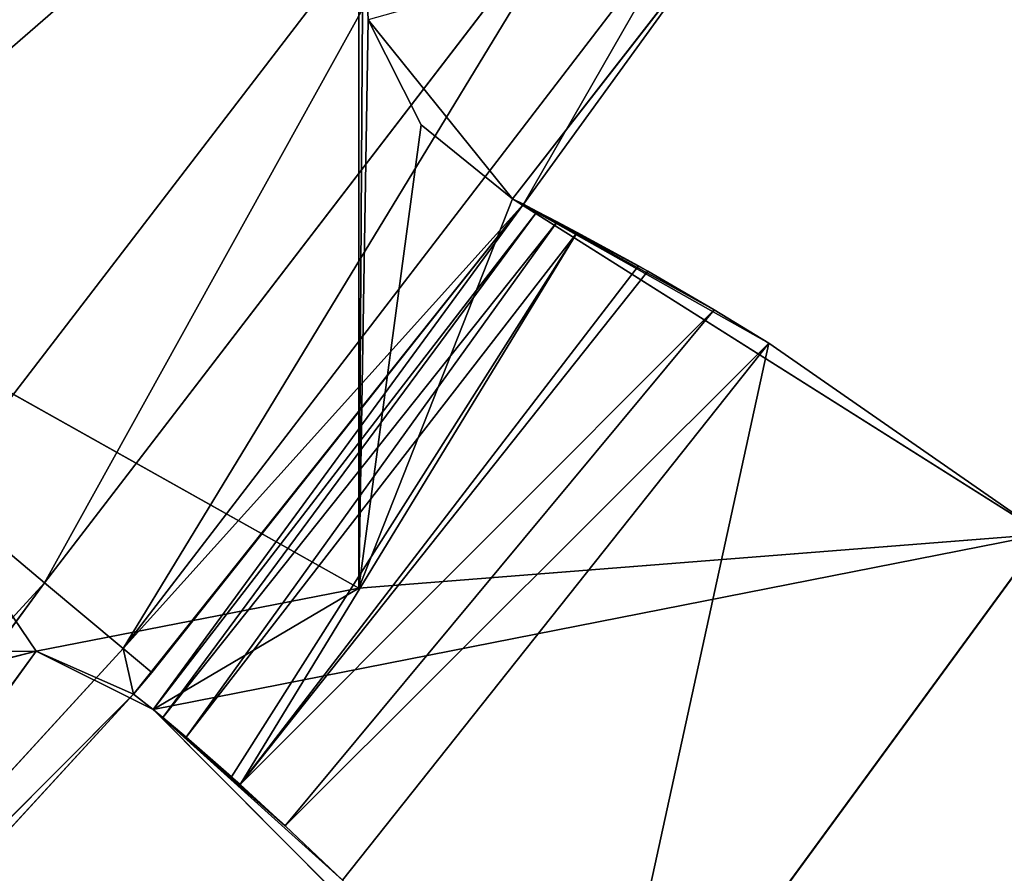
# Model space of a CAD drawing. Extents: x 0 to 110, y -110 to 0.
# Tile 1021 of 1056: x 84.4 to 87.92, y -80.79 to -77.73. Entities that reach past the tile are written whole.
import ezdxf

# ---------------------------------------------------------------- set-up
doc = ezdxf.new("R2010")
doc.units = 0
doc.header["$LTSCALE"] = 25.4
doc.layers.get('0').update_dxf_attribs({"color": 13, "linetype": 'CONTINUOUS'})

# ---------------------------------------------------------------- blocks, each defined once
blk = doc.blocks.new('REFLECTOR-LED-GU10-ES111-D')
at = {"color": 18}
for p, q in [((83.509, 56, 78.5847), (85.6166, 56, 76.7551)), ((84.4632, 56, 79.9923), (83.509, 56, 78.5847)), ((83.509, 56, 78.5847), (85.6166, 56, 76.7551)), ((83.509, 56, 78.5847), (85.6166, 56, 79.7662)), ((83.509, 56, 78.5847), (85.6166, 56, 79.7662)), ((84.4632, 56, 79.9923), (83.509, 56, 78.5847)), ((83.9966, 56, 79.9968), (84.4632, 56, 79.9923)), ((84.4632, 56, 79.9923), (83.9966, 46, 79.9968)), ((84.4632, 56, 79.9923), (83.9966, 46, 79.9968)), ((83.9966, 56, 79.9968), (84.4632, 56, 79.9923)), ((84.4632, 56, 79.9923), (85.6166, 56, 79.7662)), ((84.4632, 56, 79.9923), (85.6166, 56, 79.7662)), ((84.4632, 56, 79.9923), (84.8811, 56, 80.2)), ((84.4632, 56, 79.9923), (84.8811, 56, 80.2)), ((84.4632, 56, 79.9923), (84.8811, 53.4116, 80.2)), ((84.4632, 56, 79.9923), (84.8811, 53.4116, 80.2)), ((84.4632, 56, 79.9923), (84.8106, 53, 80.1462)), ((84.4632, 56, 79.9923), (84.8106, 53, 80.1462)), ((84.4632, 56, 79.9923), (84.4632, 46, 79.9923)), ((84.4632, 56, 79.9923), (84.4632, 46, 79.9923)), ((84.8811, 56, 80.2), (85.6166, 56, 79.7662)), ((84.8811, 56, 80.2), (86.4521, 56, 81.7787)), ((88.0659, 56, 79.574), (84.8811, 56, 80.2)), ((88.0659, 56, 79.574), (84.8811, 56, 80.2)), ((84.8811, 56, 80.2), (85.6166, 56, 79.7662)), ((84.8811, 53.4116, 80.2), (84.8811, 56, 80.2)), ((84.8811, 53.4116, 80.2), (84.8811, 56, 80.2)), ((84.9158, 53.5, 80.2292), (84.8811, 56, 80.2)), ((84.9987, 53.6532, 80.2997), (84.8811, 56, 80.2)), ((84.9158, 53.5, 80.2292), (84.8811, 56, 80.2)), ((84.9987, 53.6532, 80.2997), (84.8811, 56, 80.2)), ((85.1608, 53.8404, 80.4414), (84.8811, 56, 80.2)), ((85.1608, 53.8404, 80.4414), (84.8811, 56, 80.2)), ((85.1921, 53.866, 80.4693), (84.8811, 56, 80.2)), ((84.8811, 56, 80.2), (86.4521, 56, 81.7787)), ((84.8811, 56, 80.2), (85.5581, 54, 80.8109)), ((84.8811, 56, 80.2), (85.5581, 54, 80.8109)), ((84.8811, 56, 80.2), (85.353, 53.9593, 80.616)), ((84.8811, 56, 80.2), (85.353, 53.9593, 80.616)), ((85.1921, 53.866, 80.4693), (84.8811, 56, 80.2)), ((85.6166, 56, 79.7662), (85.6166, 56, 76.7551)), ((88.0659, 56, 79.574), (85.6166, 56, 79.7662)), ((88.0659, 56, 79.574), (85.6166, 56, 79.7662)), ((86.1656, 56, 78.3742), (85.6166, 56, 79.7662)), ((86.1656, 56, 78.3742), (85.6166, 56, 79.7662)), ((85.8387, 56, 78.1096), (85.6166, 56, 79.7662)), ((85.6496, 56, 77.734), (85.6166, 56, 79.7662)), ((85.8387, 56, 78.1096), (85.6166, 56, 79.7662)), ((85.6496, 56, 77.734), (85.6166, 56, 79.7662)), ((85.6316, 56, 77.3138), (85.6166, 56, 79.7662)), ((85.6316, 56, 77.3138), (85.6166, 56, 79.7662)), ((85.6166, 56, 79.7662), (85.6166, 56, 76.7551)), ((85.6496, 56, 77.734), (85.6316, 56, 77.3138)), ((85.6496, 56, 77.734), (85.6316, 56, 77.3138)), ((85.8387, 56, 78.1096), (85.6496, 56, 77.734)), ((85.6496, 56, 77.734), (85.6496, 46, 77.734)), ((85.6496, 56, 77.734), (85.6496, 46, 77.734)), ((85.6496, 56, 77.734), (85.8387, 46, 78.1096)), ((85.6496, 56, 77.734), (85.8387, 46, 78.1096)), ((85.8387, 56, 78.1096), (85.6496, 56, 77.734)), ((86.1656, 56, 78.3742), (85.8387, 56, 78.1096)), ((85.8387, 56, 78.1096), (85.8387, 46, 78.1096)), ((85.8387, 56, 78.1096), (85.8387, 46, 78.1096)), ((85.8387, 56, 78.1096), (86.1656, 46, 78.3742)), ((85.8387, 56, 78.1096), (86.1656, 46, 78.3742)), ((86.1656, 56, 78.3742), (85.8387, 56, 78.1096)), ((88.0659, 56, 79.574), (86.1656, 56, 78.3742)), ((87.082, 54, 78.8903), (86.1656, 56, 78.3742)), ((86.1656, 56, 78.3742), (88.0659, 54, 79.574)), ((87.082, 54, 78.8903), (86.1656, 56, 78.3742)), ((86.8863, 53.9736, 78.7711), (86.1656, 56, 78.3742)), ((86.8863, 53.9736, 78.7711), (86.1656, 56, 78.3742)), ((86.6497, 53.866, 78.6336), (86.1656, 56, 78.3742)), ((86.6157, 53.8425, 78.6145), (86.1656, 56, 78.3742)), ((86.6497, 53.866, 78.6336), (86.1656, 56, 78.3742)), ((86.6157, 53.8425, 78.6145), (86.1656, 56, 78.3742)), ((86.3969, 53.6186, 78.4946), (86.1656, 56, 78.3742)), ((86.3969, 53.6186, 78.4946), (86.1656, 56, 78.3742)), ((86.3251, 53.5001, 78.4566), (86.1656, 56, 78.3742)), ((86.1656, 46, 78.3742), (86.1656, 56, 78.3742)), ((86.1656, 56, 78.3742), (86.2045, 53, 78.394)), ((86.1656, 56, 78.3742), (86.2045, 53, 78.394)), ((86.1656, 56, 78.3742), (86.2543, 53.3277, 78.4196)), ((86.1656, 56, 78.3742), (86.2543, 53.3277, 78.4196)), ((86.3251, 53.5001, 78.4566), (86.1656, 56, 78.3742)), ((88.0659, 56, 79.574), (86.1656, 56, 78.3742)), ((86.1656, 56, 78.3742), (88.0659, 54, 79.574)), ((86.1656, 46, 78.3742), (86.1656, 56, 78.3742)), ((86.4521, 56, 81.7787), (88.0659, 56, 79.574)), ((86.4521, 56, 81.7787), (88.0659, 56, 79.574)), ((85.1921, 53.866, 80.4693), (86.8863, 53.9736, 78.7711)), ((85.1921, 53.866, 80.4693), (86.8863, 53.9736, 78.7711)), ((87.082, 54, 78.8903), (85.353, 53.9593, 80.616)), ((87.082, 54, 78.8903), (85.353, 53.9593, 80.616)), ((85.5581, 54, 80.8109), (85.353, 53.9593, 80.616)), ((85.5581, 54, 80.8109), (85.353, 53.9593, 80.616)), ((86.8863, 53.9736, 78.7711), (85.353, 53.9593, 80.616)), ((86.8863, 53.9736, 78.7711), (85.353, 53.9593, 80.616)), ((85.5581, 54, 80.8109), (87.082, 54, 78.8903)), ((85.5581, 54, 80.8109), (87.082, 54, 78.8903)), ((87.082, 54, 78.8903), (86.4521, 54, 81.7787)), ((88.0659, 54, 79.574), (86.4521, 54, 81.7787)), ((87.082, 54, 78.8903), (86.4521, 54, 81.7787)), ((88.0659, 54, 79.574), (86.4521, 54, 81.7787)), ((86.6497, 53.866, 78.6336), (86.8863, 53.9736, 78.7711)), ((86.6497, 53.866, 78.6336), (86.8863, 53.9736, 78.7711)), ((86.8863, 53.9736, 78.7711), (87.082, 54, 78.8903)), ((86.8863, 53.9736, 78.7711), (87.082, 54, 78.8903)), ((87.082, 54, 78.8903), (88.0659, 54, 79.574)), ((87.082, 54, 78.8903), (88.0659, 54, 79.574)), ((85.353, 53.9593, 80.616), (85.1921, 53.866, 80.4693)), ((85.353, 53.9593, 80.616), (85.1921, 53.866, 80.4693)), ((85.1921, 53.866, 80.4693), (85.1608, 53.8404, 80.4414)), ((85.1921, 53.866, 80.4693), (85.1608, 53.8404, 80.4414)), ((86.6157, 53.8425, 78.6145), (85.1921, 53.866, 80.4693)), ((85.1921, 53.866, 80.4693), (86.3969, 53.6186, 78.4946)), ((86.6157, 53.8425, 78.6145), (85.1921, 53.866, 80.4693)), ((86.6497, 53.866, 78.6336), (85.1921, 53.866, 80.4693)), ((86.6497, 53.866, 78.6336), (85.1921, 53.866, 80.4693)), ((85.1921, 53.866, 80.4693), (86.3969, 53.6186, 78.4946)), ((86.6157, 53.8425, 78.6145), (86.6497, 53.866, 78.6336)), ((86.6157, 53.8425, 78.6145), (86.6497, 53.866, 78.6336)), ((85.1608, 53.8404, 80.4414), (84.9987, 53.6532, 80.2997)), ((85.1608, 53.8404, 80.4414), (84.9987, 53.6532, 80.2997)), ((85.1608, 53.8404, 80.4414), (86.3969, 53.6186, 78.4946)), ((85.1608, 53.8404, 80.4414), (86.3969, 53.6186, 78.4946)), ((86.3969, 53.6186, 78.4946), (86.6157, 53.8425, 78.6145)), ((86.3969, 53.6186, 78.4946), (86.6157, 53.8425, 78.6145)), ((84.9987, 53.6532, 80.2997), (84.9158, 53.5, 80.2292)), ((84.9987, 53.6532, 80.2997), (84.9158, 53.5, 80.2292)), ((84.9987, 53.6532, 80.2997), (86.3969, 53.6186, 78.4946)), ((84.9987, 53.6532, 80.2997), (86.3969, 53.6186, 78.4946)), ((84.9987, 53.6532, 80.2997), (86.3251, 53.5001, 78.4566)), ((84.9987, 53.6532, 80.2997), (86.3251, 53.5001, 78.4566)), ((86.3251, 53.5001, 78.4566), (86.3969, 53.6186, 78.4946)), ((86.3251, 53.5001, 78.4566), (86.3969, 53.6186, 78.4946)), ((84.9158, 53.5, 80.2292), (84.8811, 53.4116, 80.2)), ((84.9158, 53.5, 80.2292), (84.8811, 53.4116, 80.2)), ((84.9158, 53.5, 80.2292), (86.3251, 53.5001, 78.4566)), ((84.9158, 53.5, 80.2292), (86.3251, 53.5001, 78.4566)), ((84.9158, 53.5, 80.2292), (86.2543, 53.3277, 78.4196)), ((84.9158, 53.5, 80.2292), (86.2543, 53.3277, 78.4196)), ((86.2543, 53.3277, 78.4196), (86.3251, 53.5001, 78.4566)), ((86.2543, 53.3277, 78.4196), (86.3251, 53.5001, 78.4566)), ((84.8811, 53.4116, 80.2), (84.8106, 53, 80.1462)), ((84.8811, 53.4116, 80.2), (84.8106, 53, 80.1462)), ((84.8811, 53.4116, 80.2), (86.2543, 53.3277, 78.4196)), ((84.8811, 53.4116, 80.2), (86.2543, 53.3277, 78.4196)), ((84.8811, 53.4116, 80.2), (86.2045, 53, 78.394)), ((84.8811, 53.4116, 80.2), (86.2045, 53, 78.394)), ((86.2045, 53, 78.394), (86.2543, 53.3277, 78.4196)), ((86.2045, 53, 78.394), (86.2543, 53.3277, 78.4196)), ((84.8106, 53, 80.1462), (84.4632, 46, 79.9923)), ((84.8106, 53, 80.1462), (84.4632, 46, 79.9923)), ((86.2045, 53, 78.394), (84.8106, 53, 80.1462)), ((84.8106, 53, 80.1462), (84.8757, 46, 80.0687)), ((84.8106, 53, 80.1462), (84.8757, 46, 80.0687)), ((84.8106, 53, 80.1462), (84.8106, 46, 80.1462)), ((86.2045, 53, 78.394), (84.8106, 53, 80.1462)), ((84.8106, 53, 80.1462), (84.8106, 46, 80.1462)), ((86.2045, 53, 78.394), (84.8757, 46, 80.0687)), ((86.2045, 53, 78.394), (84.8757, 46, 80.0687)), ((86.1656, 46, 78.3742), (86.2045, 53, 78.394)), ((86.1656, 46, 78.3742), (86.2045, 53, 78.394)), ((86.2045, 46, 78.394), (86.2045, 53, 78.394)), ((86.2045, 46, 78.394), (86.2045, 53, 78.394)), ((84.8106, 46, 80.1462), (82.4824, 45.5, 82.4824)), ((84.8106, 46, 80.1462), (82.4824, 45.5, 82.4824)), ((84.8106, 46, 80.1462), (82.5772, 46, 82.5772)), ((84.4632, 46, 79.9923), (82.5772, 46, 82.5772)), ((84.8106, 46, 80.1462), (82.5772, 46, 82.5772)), ((84.4632, 46, 79.9923), (82.5772, 46, 82.5772)), ((83.5828, 46, 80.2126), (84.4632, 46, 79.9923)), ((83.5828, 46, 80.2126), (84.4632, 46, 79.9923)), ((83.9966, 46, 79.9968), (84.4632, 46, 79.9923)), ((83.9966, 46, 79.9968), (84.4632, 46, 79.9923)), ((84.4632, 46, 79.9923), (84.8106, 46, 80.1462)), ((84.4632, 46, 79.9923), (84.8106, 46, 80.1462)), ((86.2045, 46, 78.394), (84.7731, 45.5, 79.9826)), ((84.8757, 46, 80.0687), (84.7731, 45.5, 79.9826)), ((86.2045, 46, 78.394), (84.7731, 45.5, 79.9826)), ((84.8757, 46, 80.0687), (84.7731, 45.5, 79.9826)), ((84.8106, 46, 80.1462), (84.7731, 45.5, 79.9826)), ((84.8106, 46, 80.1462), (84.7731, 45.5, 79.9826)), ((84.8106, 46, 80.1462), (84.8757, 46, 80.0687)), ((84.8106, 46, 80.1462), (84.8757, 46, 80.0687)), ((84.8757, 46, 80.0687), (86.2045, 46, 78.394)), ((84.8757, 46, 80.0687), (86.2045, 46, 78.394)), ((85.8387, 46, 78.1096), (85.6496, 46, 77.734)), ((86.1656, 46, 78.3742), (85.6496, 46, 77.734)), ((85.8387, 46, 78.1096), (85.6496, 46, 77.734)), ((86.1656, 46, 78.3742), (85.6496, 46, 77.734)), ((86.1656, 46, 78.3742), (85.8387, 46, 78.1096)), ((86.1656, 46, 78.3742), (85.8387, 46, 78.1096)), ((86.2045, 46, 78.394), (86.1656, 46, 78.3742)), ((86.2045, 46, 78.394), (86.1656, 46, 78.3742)), ((86.9469, 46, 77.3695), (86.1656, 46, 78.3742)), ((86.9469, 46, 77.3695), (86.1656, 46, 78.3742)), ((86.9469, 46, 77.3695), (86.2045, 46, 78.394)), ((86.2045, 46, 78.394), (86.8372, 45.5, 77.2926)), ((86.2045, 46, 78.394), (86.8372, 45.5, 77.2926)), ((86.9469, 46, 77.3695), (86.2045, 46, 78.394)), ((82.4824, 45.5, 82.4824), (84.7731, 45.5, 79.9826)), ((84.4927, 45.134, 79.7473), (82.4824, 45.5, 82.4824)), ((84.4927, 45.134, 79.7473), (82.4824, 45.5, 82.4824)), ((82.4824, 45.5, 82.4824), (84.7731, 45.5, 79.9826)), ((84.4927, 45.134, 79.7473), (84.7731, 45.5, 79.9826)), ((84.4927, 45.134, 79.7473), (84.7731, 45.5, 79.9826)), ((84.7731, 45.5, 79.9826), (86.8372, 45.5, 77.2926)), ((86.5374, 45.134, 77.0827), (84.7731, 45.5, 79.9826)), ((86.5374, 45.134, 77.0827), (84.7731, 45.5, 79.9826)), ((84.7731, 45.5, 79.9826), (86.8372, 45.5, 77.2926)), ((82.2236, 45.134, 82.2236), (84.4927, 45.134, 79.7473)), ((82.2236, 45.134, 82.2236), (84.4927, 45.134, 79.7473)), ((84.1097, 45, 79.4259), (84.4927, 45.134, 79.7473)), ((84.1097, 45, 79.4259), (84.4927, 45.134, 79.7473)), ((84.4927, 45.134, 79.7473), (86.5374, 45.134, 77.0827)), ((86.1278, 45, 76.7959), (84.4927, 45.134, 79.7473)), ((86.1278, 45, 76.7959), (84.4927, 45.134, 79.7473)), ((84.4927, 45.134, 79.7473), (86.5374, 45.134, 77.0827)), ((86.1278, 45, 76.7959), (84.1097, 45, 79.4259)), ((86.1278, 45, 76.7959), (84.1097, 45, 79.4259))]:
    blk.add_line(p, q, dxfattribs=at)
mesh = blk.add_polyface(dxfattribs=at)
corners = [(83.509, 56, 78.5847), (85.6166, 56, 76.7551), (86.2401, 56, 74.8256)]
mesh.append_faces([[corners[k] for k in face] for face in [(0, 1, 2)]], dxfattribs={"color": 18})
mesh = blk.add_polyface(dxfattribs=at)
corners = [(83.9966, 56, 79.9968), (84.4632, 56, 79.9923), (83.509, 56, 78.5847)]
mesh.append_faces([[corners[k] for k in face] for face in [(0, 1, 2)]], dxfattribs={"color": 18})
mesh = blk.add_polyface(dxfattribs=at)
corners = [(85.6166, 56, 79.7662), (85.6166, 56, 76.7551), (83.509, 56, 78.5847)]
mesh.append_faces([[corners[k] for k in face] for face in [(0, 1, 2)]], dxfattribs={"color": 18})
mesh = blk.add_polyface(dxfattribs=at)
corners = [(84.4632, 56, 79.9923), (85.6166, 56, 79.7662), (83.509, 56, 78.5847)]
mesh.append_faces([[corners[k] for k in face] for face in [(0, 1, 2)]], dxfattribs={"color": 18})
mesh = blk.add_polyface(dxfattribs=at)
corners = [(83.509, 56, 78.5847), (86.2401, 47, 74.8256), (83.509, 47, 78.5847)]
mesh.append_faces([[corners[k] for k in face] for face in [(0, 1, 2)]], dxfattribs={"color": 18})
mesh = blk.add_polyface(dxfattribs=at)
corners = [(86.2401, 56, 74.8256), (86.2401, 47, 74.8256), (83.509, 56, 78.5847)]
mesh.append_faces([[corners[k] for k in face] for face in [(0, 1, 2)]], dxfattribs={"color": 18})
mesh = blk.add_polyface(dxfattribs=at)
corners = [(84.4632, 56, 79.9923), (83.9966, 46, 79.9968), (84.4632, 46, 79.9923)]
mesh.append_faces([[corners[k] for k in face] for face in [(0, 1, 2)]], dxfattribs={"color": 18})
mesh = blk.add_polyface(dxfattribs=at)
corners = [(84.4632, 56, 79.9923), (83.9966, 56, 79.9968), (83.9966, 46, 79.9968)]
mesh.append_faces([[corners[k] for k in face] for face in [(0, 1, 2)]], dxfattribs={"color": 18})
mesh = blk.add_polyface(dxfattribs=at)
corners = [(84.8811, 56, 80.2), (85.6166, 56, 79.7662), (84.4632, 56, 79.9923)]
mesh.append_faces([[corners[k] for k in face] for face in [(0, 1, 2)]], dxfattribs={"color": 18})
mesh = blk.add_polyface(dxfattribs=at)
corners = [(84.8811, 56, 80.2), (84.4632, 56, 79.9923), (84.8811, 53.4116, 80.2)]
mesh.append_faces([[corners[k] for k in face] for face in [(0, 1, 2)]], dxfattribs={"color": 18})
mesh = blk.add_polyface(dxfattribs=at)
corners = [(84.8811, 53.4116, 80.2), (84.4632, 56, 79.9923), (84.8106, 53, 80.1462)]
mesh.append_faces([[corners[k] for k in face] for face in [(0, 1, 2)]], dxfattribs={"color": 18})
mesh = blk.add_polyface(dxfattribs=at)
corners = [(84.8106, 53, 80.1462), (84.4632, 56, 79.9923), (84.4632, 46, 79.9923)]
mesh.append_faces([[corners[k] for k in face] for face in [(0, 1, 2)]], dxfattribs={"color": 18})
mesh = blk.add_polyface(dxfattribs=at)
corners = [(86.4521, 56, 81.7787), (88.0659, 56, 79.574), (84.8811, 56, 80.2)]
mesh.append_faces([[corners[k] for k in face] for face in [(0, 1, 2)]], dxfattribs={"color": 18})
mesh = blk.add_polyface(dxfattribs=at)
corners = [(84.8811, 56, 80.2), (88.0659, 56, 79.574), (85.6166, 56, 79.7662)]
mesh.append_faces([[corners[k] for k in face] for face in [(0, 1, 2)]], dxfattribs={"color": 18})
mesh = blk.add_polyface(dxfattribs=at)
corners = [(84.9158, 53.5, 80.2292), (84.8811, 56, 80.2), (84.8811, 53.4116, 80.2)]
mesh.append_faces([[corners[k] for k in face] for face in [(0, 1, 2)]], dxfattribs={"color": 18})
mesh = blk.add_polyface(dxfattribs=at)
corners = [(84.9987, 53.6532, 80.2997), (84.8811, 56, 80.2), (84.9158, 53.5, 80.2292)]
mesh.append_faces([[corners[k] for k in face] for face in [(0, 1, 2)]], dxfattribs={"color": 18})
mesh = blk.add_polyface(dxfattribs=at)
corners = [(85.1608, 53.8404, 80.4414), (84.8811, 56, 80.2), (84.9987, 53.6532, 80.2997)]
mesh.append_faces([[corners[k] for k in face] for face in [(0, 1, 2)]], dxfattribs={"color": 18})
mesh = blk.add_polyface(dxfattribs=at)
corners = [(85.1921, 53.866, 80.4693), (84.8811, 56, 80.2), (85.1608, 53.8404, 80.4414)]
mesh.append_faces([[corners[k] for k in face] for face in [(0, 1, 2)]], dxfattribs={"color": 18})
mesh = blk.add_polyface(dxfattribs=at)
corners = [(84.8811, 56, 80.2), (85.5581, 54, 80.8109), (86.4521, 56, 81.7787)]
mesh.append_faces([[corners[k] for k in face] for face in [(0, 1, 2)]], dxfattribs={"color": 18})
mesh = blk.add_polyface(dxfattribs=at)
corners = [(85.5581, 54, 80.8109), (84.8811, 56, 80.2), (85.353, 53.9593, 80.616)]
mesh.append_faces([[corners[k] for k in face] for face in [(0, 1, 2)]], dxfattribs={"color": 18})
mesh = blk.add_polyface(dxfattribs=at)
corners = [(85.353, 53.9593, 80.616), (84.8811, 56, 80.2), (85.1921, 53.866, 80.4693)]
mesh.append_faces([[corners[k] for k in face] for face in [(0, 1, 2)]], dxfattribs={"color": 18})
mesh = blk.add_polyface(dxfattribs=at)
corners = [(85.6166, 56, 79.7662), (88.0659, 56, 79.574), (86.1656, 56, 78.3742)]
mesh.append_faces([[corners[k] for k in face] for face in [(0, 1, 2)]], dxfattribs={"color": 18})
mesh = blk.add_polyface(dxfattribs=at)
corners = [(85.6166, 56, 79.7662), (86.1656, 56, 78.3742), (85.8387, 56, 78.1096)]
mesh.append_faces([[corners[k] for k in face] for face in [(0, 1, 2)]], dxfattribs={"color": 18})
mesh = blk.add_polyface(dxfattribs=at)
corners = [(85.6166, 56, 79.7662), (85.8387, 56, 78.1096), (85.6496, 56, 77.734)]
mesh.append_faces([[corners[k] for k in face] for face in [(0, 1, 2)]], dxfattribs={"color": 18})
mesh = blk.add_polyface(dxfattribs=at)
corners = [(85.6166, 56, 79.7662), (85.6496, 56, 77.734), (85.6316, 56, 77.3138)]
mesh.append_faces([[corners[k] for k in face] for face in [(0, 1, 2)]], dxfattribs={"color": 18})
mesh = blk.add_polyface(dxfattribs=at)
corners = [(85.6166, 56, 79.7662), (85.6316, 56, 77.3138), (85.6166, 56, 76.7551)]
mesh.append_faces([[corners[k] for k in face] for face in [(0, 1, 2)]], dxfattribs={"color": 18})
mesh = blk.add_polyface(dxfattribs=at)
corners = [(85.6496, 56, 77.734), (85.6496, 46, 77.734), (85.6316, 56, 77.3138)]
mesh.append_faces([[corners[k] for k in face] for face in [(0, 1, 2)]], dxfattribs={"color": 18})
mesh = blk.add_polyface(dxfattribs=at)
corners = [(85.6496, 56, 77.734), (85.8387, 46, 78.1096), (85.6496, 46, 77.734)]
mesh.append_faces([[corners[k] for k in face] for face in [(0, 1, 2)]], dxfattribs={"color": 18})
mesh = blk.add_polyface(dxfattribs=at)
corners = [(85.8387, 56, 78.1096), (85.8387, 46, 78.1096), (85.6496, 56, 77.734)]
mesh.append_faces([[corners[k] for k in face] for face in [(0, 1, 2)]], dxfattribs={"color": 18})
mesh = blk.add_polyface(dxfattribs=at)
corners = [(86.1656, 46, 78.3742), (85.8387, 46, 78.1096), (85.8387, 56, 78.1096)]
mesh.append_faces([[corners[k] for k in face] for face in [(0, 1, 2)]], dxfattribs={"color": 18})
mesh = blk.add_polyface(dxfattribs=at)
corners = [(86.1656, 46, 78.3742), (85.8387, 56, 78.1096), (86.1656, 56, 78.3742)]
mesh.append_faces([[corners[k] for k in face] for face in [(0, 1, 2)]], dxfattribs={"color": 18})
mesh = blk.add_polyface(dxfattribs=at)
corners = [(88.0659, 54, 79.574), (87.082, 54, 78.8903), (86.1656, 56, 78.3742)]
mesh.append_faces([[corners[k] for k in face] for face in [(0, 1, 2)]], dxfattribs={"color": 18})
mesh = blk.add_polyface(dxfattribs=at)
corners = [(87.082, 54, 78.8903), (86.8863, 53.9736, 78.7711), (86.1656, 56, 78.3742)]
mesh.append_faces([[corners[k] for k in face] for face in [(0, 1, 2)]], dxfattribs={"color": 18})
mesh = blk.add_polyface(dxfattribs=at)
corners = [(86.8863, 53.9736, 78.7711), (86.6497, 53.866, 78.6336), (86.1656, 56, 78.3742)]
mesh.append_faces([[corners[k] for k in face] for face in [(0, 1, 2)]], dxfattribs={"color": 18})
mesh = blk.add_polyface(dxfattribs=at)
corners = [(86.6497, 53.866, 78.6336), (86.6157, 53.8425, 78.6145), (86.1656, 56, 78.3742)]
mesh.append_faces([[corners[k] for k in face] for face in [(0, 1, 2)]], dxfattribs={"color": 18})
mesh = blk.add_polyface(dxfattribs=at)
corners = [(86.6157, 53.8425, 78.6145), (86.3969, 53.6186, 78.4946), (86.1656, 56, 78.3742)]
mesh.append_faces([[corners[k] for k in face] for face in [(0, 1, 2)]], dxfattribs={"color": 18})
mesh = blk.add_polyface(dxfattribs=at)
corners = [(86.3969, 53.6186, 78.4946), (86.3251, 53.5001, 78.4566), (86.1656, 56, 78.3742)]
mesh.append_faces([[corners[k] for k in face] for face in [(0, 1, 2)]], dxfattribs={"color": 18})
mesh = blk.add_polyface(dxfattribs=at)
corners = [(86.2045, 53, 78.394), (86.1656, 46, 78.3742), (86.1656, 56, 78.3742)]
mesh.append_faces([[corners[k] for k in face] for face in [(0, 1, 2)]], dxfattribs={"color": 18})
mesh = blk.add_polyface(dxfattribs=at)
corners = [(86.2543, 53.3277, 78.4196), (86.2045, 53, 78.394), (86.1656, 56, 78.3742)]
mesh.append_faces([[corners[k] for k in face] for face in [(0, 1, 2)]], dxfattribs={"color": 18})
mesh = blk.add_polyface(dxfattribs=at)
corners = [(86.3251, 53.5001, 78.4566), (86.2543, 53.3277, 78.4196), (86.1656, 56, 78.3742)]
mesh.append_faces([[corners[k] for k in face] for face in [(0, 1, 2)]], dxfattribs={"color": 18})
mesh = blk.add_polyface(dxfattribs=at)
corners = [(88.0659, 54, 79.574), (86.1656, 56, 78.3742), (88.0659, 56, 79.574)]
mesh.append_faces([[corners[k] for k in face] for face in [(0, 1, 2)]], dxfattribs={"color": 18})
mesh = blk.add_polyface(dxfattribs=at)
corners = [(86.4521, 56, 81.7787), (89.7074, 56, 81.1088), (88.0659, 56, 79.574)]
mesh.append_faces([[corners[k] for k in face] for face in [(0, 1, 2)]], dxfattribs={"color": 18})
mesh = blk.add_polyface(dxfattribs=at)
corners = [(85.353, 53.9593, 80.616), (85.1921, 53.866, 80.4693), (86.8863, 53.9736, 78.7711)]
mesh.append_faces([[corners[k] for k in face] for face in [(0, 1, 2)]], dxfattribs={"color": 18})
mesh = blk.add_polyface(dxfattribs=at)
corners = [(85.1921, 53.866, 80.4693), (86.6497, 53.866, 78.6336), (86.8863, 53.9736, 78.7711)]
mesh.append_faces([[corners[k] for k in face] for face in [(0, 1, 2)]], dxfattribs={"color": 18})
mesh = blk.add_polyface(dxfattribs=at)
corners = [(85.353, 53.9593, 80.616), (86.8863, 53.9736, 78.7711), (87.082, 54, 78.8903)]
mesh.append_faces([[corners[k] for k in face] for face in [(0, 1, 2)]], dxfattribs={"color": 18})
mesh = blk.add_polyface(dxfattribs=at)
corners = [(85.5581, 54, 80.8109), (85.353, 53.9593, 80.616), (87.082, 54, 78.8903)]
mesh.append_faces([[corners[k] for k in face] for face in [(0, 1, 2)]], dxfattribs={"color": 18})
mesh = blk.add_polyface(dxfattribs=at)
corners = [(86.4521, 54, 81.7787), (85.5581, 54, 80.8109), (87.082, 54, 78.8903)]
mesh.append_faces([[corners[k] for k in face] for face in [(0, 1, 2)]], dxfattribs={"color": 18})
mesh = blk.add_polyface(dxfattribs=at)
corners = [(86.4521, 54, 81.7787), (87.082, 54, 78.8903), (88.0659, 54, 79.574)]
mesh.append_faces([[corners[k] for k in face] for face in [(0, 1, 2)]], dxfattribs={"color": 18})
mesh = blk.add_polyface(dxfattribs=at)
corners = [(86.4521, 54, 81.7787), (88.0659, 54, 79.574), (89.7074, 54, 81.1088)]
mesh.append_faces([[corners[k] for k in face] for face in [(0, 1, 2)]], dxfattribs={"color": 18})
mesh = blk.add_polyface(dxfattribs=at)
corners = [(85.1921, 53.866, 80.4693), (85.1608, 53.8404, 80.4414), (86.3969, 53.6186, 78.4946)]
mesh.append_faces([[corners[k] for k in face] for face in [(0, 1, 2)]], dxfattribs={"color": 18})
mesh = blk.add_polyface(dxfattribs=at)
corners = [(85.1921, 53.866, 80.4693), (86.3969, 53.6186, 78.4946), (86.6157, 53.8425, 78.6145)]
mesh.append_faces([[corners[k] for k in face] for face in [(0, 1, 2)]], dxfattribs={"color": 18})
mesh = blk.add_polyface(dxfattribs=at)
corners = [(85.1921, 53.866, 80.4693), (86.6157, 53.8425, 78.6145), (86.6497, 53.866, 78.6336)]
mesh.append_faces([[corners[k] for k in face] for face in [(0, 1, 2)]], dxfattribs={"color": 18})
mesh = blk.add_polyface(dxfattribs=at)
corners = [(85.1608, 53.8404, 80.4414), (84.9987, 53.6532, 80.2997), (86.3969, 53.6186, 78.4946)]
mesh.append_faces([[corners[k] for k in face] for face in [(0, 1, 2)]], dxfattribs={"color": 18})
mesh = blk.add_polyface(dxfattribs=at)
corners = [(84.9987, 53.6532, 80.2997), (84.9158, 53.5, 80.2292), (86.3251, 53.5001, 78.4566)]
mesh.append_faces([[corners[k] for k in face] for face in [(0, 1, 2)]], dxfattribs={"color": 18})
mesh = blk.add_polyface(dxfattribs=at)
corners = [(84.9987, 53.6532, 80.2997), (86.3251, 53.5001, 78.4566), (86.3969, 53.6186, 78.4946)]
mesh.append_faces([[corners[k] for k in face] for face in [(0, 1, 2)]], dxfattribs={"color": 18})
mesh = blk.add_polyface(dxfattribs=at)
corners = [(84.9158, 53.5, 80.2292), (84.8811, 53.4116, 80.2), (86.2543, 53.3277, 78.4196)]
mesh.append_faces([[corners[k] for k in face] for face in [(0, 1, 2)]], dxfattribs={"color": 18})
mesh = blk.add_polyface(dxfattribs=at)
corners = [(86.3251, 53.5001, 78.4566), (84.9158, 53.5, 80.2292), (86.2543, 53.3277, 78.4196)]
mesh.append_faces([[corners[k] for k in face] for face in [(0, 1, 2)]], dxfattribs={"color": 18})
mesh = blk.add_polyface(dxfattribs=at)
corners = [(84.8811, 53.4116, 80.2), (84.8106, 53, 80.1462), (86.2045, 53, 78.394)]
mesh.append_faces([[corners[k] for k in face] for face in [(0, 1, 2)]], dxfattribs={"color": 18})
mesh = blk.add_polyface(dxfattribs=at)
corners = [(84.8811, 53.4116, 80.2), (86.2045, 53, 78.394), (86.2543, 53.3277, 78.4196)]
mesh.append_faces([[corners[k] for k in face] for face in [(0, 1, 2)]], dxfattribs={"color": 18})
mesh = blk.add_polyface(dxfattribs=at)
corners = [(84.8106, 53, 80.1462), (84.4632, 46, 79.9923), (84.8106, 46, 80.1462)]
mesh.append_faces([[corners[k] for k in face] for face in [(0, 1, 2)]], dxfattribs={"color": 18})
mesh = blk.add_polyface(dxfattribs=at)
corners = [(84.8106, 53, 80.1462), (84.8757, 46, 80.0687), (86.2045, 53, 78.394)]
mesh.append_faces([[corners[k] for k in face] for face in [(0, 1, 2)]], dxfattribs={"color": 18})
mesh = blk.add_polyface(dxfattribs=at)
corners = [(84.8106, 53, 80.1462), (84.8106, 46, 80.1462), (84.8757, 46, 80.0687)]
mesh.append_faces([[corners[k] for k in face] for face in [(0, 1, 2)]], dxfattribs={"color": 18})
mesh = blk.add_polyface(dxfattribs=at)
corners = [(86.2045, 53, 78.394), (84.8757, 46, 80.0687), (86.2045, 46, 78.394)]
mesh.append_faces([[corners[k] for k in face] for face in [(0, 1, 2)]], dxfattribs={"color": 18})
mesh = blk.add_polyface(dxfattribs=at)
corners = [(86.2045, 46, 78.394), (86.1656, 46, 78.3742), (86.2045, 53, 78.394)]
mesh.append_faces([[corners[k] for k in face] for face in [(0, 1, 2)]], dxfattribs={"color": 18})
mesh = blk.add_polyface(dxfattribs=at)
corners = [(83.509, 47, 78.5847), (86.2401, 47, 74.8256), (55, 47, 55)]
mesh.append_faces([[corners[k] for k in face] for face in [(0, 1, 2)]], dxfattribs={"color": 18})
mesh = blk.add_polyface(dxfattribs=at)
corners = [(84.8106, 46, 80.1462), (82.4824, 45.5, 82.4824), (84.7731, 45.5, 79.9826)]
mesh.append_faces([[corners[k] for k in face] for face in [(0, 1, 2)]], dxfattribs={"color": 18})
mesh = blk.add_polyface(dxfattribs=at)
corners = [(82.5772, 46, 82.5772), (82.4824, 45.5, 82.4824), (84.8106, 46, 80.1462)]
mesh.append_faces([[corners[k] for k in face] for face in [(0, 1, 2)]], dxfattribs={"color": 18})
mesh = blk.add_polyface(dxfattribs=at)
corners = [(82.5772, 46, 82.5772), (84.8106, 46, 80.1462), (84.4632, 46, 79.9923)]
mesh.append_faces([[corners[k] for k in face] for face in [(0, 1, 2)]], dxfattribs={"color": 18})
mesh = blk.add_polyface(dxfattribs=at)
corners = [(82.5772, 46, 82.5772), (84.4632, 46, 79.9923), (83.5828, 46, 80.2126)]
mesh.append_faces([[corners[k] for k in face] for face in [(0, 1, 2)]], dxfattribs={"color": 18})
mesh = blk.add_polyface(dxfattribs=at)
corners = [(83.5828, 46, 80.2126), (84.4632, 46, 79.9923), (83.9966, 46, 79.9968)]
mesh.append_faces([[corners[k] for k in face] for face in [(0, 1, 2)]], dxfattribs={"color": 18})
mesh = blk.add_polyface(dxfattribs=at)
corners = [(86.2045, 46, 78.394), (84.7731, 45.5, 79.9826), (86.8372, 45.5, 77.2926)]
mesh.append_faces([[corners[k] for k in face] for face in [(0, 1, 2)]], dxfattribs={"color": 18})
mesh = blk.add_polyface(dxfattribs=at)
corners = [(84.8757, 46, 80.0687), (84.7731, 45.5, 79.9826), (86.2045, 46, 78.394)]
mesh.append_faces([[corners[k] for k in face] for face in [(0, 1, 2)]], dxfattribs={"color": 18})
mesh = blk.add_polyface(dxfattribs=at)
corners = [(84.8106, 46, 80.1462), (84.7731, 45.5, 79.9826), (84.8757, 46, 80.0687)]
mesh.append_faces([[corners[k] for k in face] for face in [(0, 1, 2)]], dxfattribs={"color": 18})
mesh = blk.add_polyface(dxfattribs=at)
corners = [(86.1656, 46, 78.3742), (85.6496, 46, 77.734), (85.8387, 46, 78.1096)]
mesh.append_faces([[corners[k] for k in face] for face in [(0, 1, 2)]], dxfattribs={"color": 18})
mesh = blk.add_polyface(dxfattribs=at)
corners = [(86.1656, 46, 78.3742), (86.9469, 46, 77.3695), (85.6496, 46, 77.734)]
mesh.append_faces([[corners[k] for k in face] for face in [(0, 1, 2)]], dxfattribs={"color": 18})
mesh = blk.add_polyface(dxfattribs=at)
corners = [(86.2045, 46, 78.394), (86.9469, 46, 77.3695), (86.1656, 46, 78.3742)]
mesh.append_faces([[corners[k] for k in face] for face in [(0, 1, 2)]], dxfattribs={"color": 18})
mesh = blk.add_polyface(dxfattribs=at)
corners = [(86.2045, 46, 78.394), (86.8372, 45.5, 77.2926), (86.9469, 46, 77.3695)]
mesh.append_faces([[corners[k] for k in face] for face in [(0, 1, 2)]], dxfattribs={"color": 18})
mesh = blk.add_polyface(dxfattribs=at)
corners = [(82.4824, 45.5, 82.4824), (82.2236, 45.134, 82.2236), (84.4927, 45.134, 79.7473)]
mesh.append_faces([[corners[k] for k in face] for face in [(0, 1, 2)]], dxfattribs={"color": 18})
mesh = blk.add_polyface(dxfattribs=at)
corners = [(82.4824, 45.5, 82.4824), (84.4927, 45.134, 79.7473), (84.7731, 45.5, 79.9826)]
mesh.append_faces([[corners[k] for k in face] for face in [(0, 1, 2)]], dxfattribs={"color": 18})
mesh = blk.add_polyface(dxfattribs=at)
corners = [(84.7731, 45.5, 79.9826), (84.4927, 45.134, 79.7473), (86.5374, 45.134, 77.0827)]
mesh.append_faces([[corners[k] for k in face] for face in [(0, 1, 2)]], dxfattribs={"color": 18})
mesh = blk.add_polyface(dxfattribs=at)
corners = [(84.7731, 45.5, 79.9826), (86.5374, 45.134, 77.0827), (86.8372, 45.5, 77.2926)]
mesh.append_faces([[corners[k] for k in face] for face in [(0, 1, 2)]], dxfattribs={"color": 18})
mesh = blk.add_polyface(dxfattribs=at)
corners = [(82.2236, 45.134, 82.2236), (84.1097, 45, 79.4259), (84.4927, 45.134, 79.7473)]
mesh.append_faces([[corners[k] for k in face] for face in [(0, 1, 2)]], dxfattribs={"color": 18})
mesh = blk.add_polyface(dxfattribs=at)
corners = [(84.4927, 45.134, 79.7473), (84.1097, 45, 79.4259), (86.1278, 45, 76.7959)]
mesh.append_faces([[corners[k] for k in face] for face in [(0, 1, 2)]], dxfattribs={"color": 18})
mesh = blk.add_polyface(dxfattribs=at)
corners = [(84.4927, 45.134, 79.7473), (86.1278, 45, 76.7959), (86.5374, 45.134, 77.0827)]
mesh.append_faces([[corners[k] for k in face] for face in [(0, 1, 2)]], dxfattribs={"color": 18})
mesh = blk.add_polyface(dxfattribs=at)
corners = [(84.1097, 45, 79.4259), (74.0541, 45, 71.1847), (86.1278, 45, 76.7959)]
mesh.append_faces([[corners[k] for k in face] for face in [(0, 1, 2)]], dxfattribs={"color": 18})

msp = doc.modelspace()

# ---------------------------------------------------------------- block references
at = {"color": 0, "extrusion": (0, -1, -3.82857e-16)}
msp.add_blockref('REFLECTOR-LED-GU10-ES111-D', (0, 0), dxfattribs=at)

doc.saveas('drawing.dxf')
